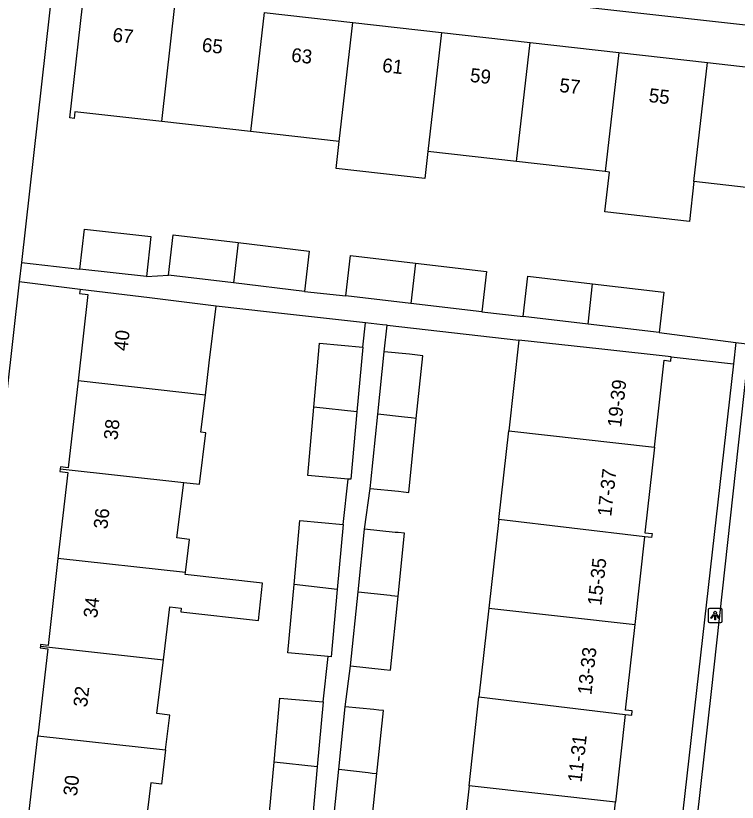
# Model space of a CAD drawing. Extents: x 161928 to 163055, y 386475 to 387428.
# Drawn here: x 162572 to 162623.7, y 387162.8 to 387219.1 of the extents above; entities that cross this region are included whole.
import ezdxf

# ---------------------------------------------------------------- set-up
doc = ezdxf.new("R2010")
doc.units = 0
for name, color, linetype in [('IMGEO_Lichtpunt', 7, 'Continuous'), ('IMGEO_Pand', 7, 'Continuous'), ('IMGEO_Pand_nummerreeks', 7, 'Continuous'), ('IMGEO_Rijbaan_lokaal_open', 7, 'Continuous'), ('IMGEO_Voetpad_open', 7, 'Continuous')]:
    doc.layers.add(name, color=color, linetype=linetype)

msp = doc.modelspace()

# ---------------------------------------------------------------- linework, layer by layer
at = {"layer": 'IMGEO_Lichtpunt'}
for p, q in [((162621.657, 387176.547), (162621.657, 387175.74)), ((162621.657, 387176.547), (162621.657, 387175.74)), ((162622.559, 387176.642), (162621.751, 387176.642)), ((162622.559, 387176.642), (162621.751, 387176.642)), ((162622.653, 387175.74), (162622.653, 387176.547)), ((162622.653, 387175.74), (162622.653, 387176.547)), ((162621.751, 387175.646), (162622.559, 387175.646)), ((162621.751, 387175.646), (162622.559, 387175.646))]:
    msp.add_line(p, q, dxfattribs=at)
for points in [[(162622.031, 387176.211), (162622.07, 387176.183), (162621.882, 387175.921), (162621.844, 387175.948), (162622.031, 387176.211)], [(162622.133, 387176.163), (162622.18, 387176.163), (162622.18, 387175.841), (162622.133, 387175.841), (162622.133, 387176.163)], [(162622.243, 387176.183), (162622.281, 387176.21), (162622.468, 387175.948), (162622.429, 387175.92), (162622.243, 387176.183)]]:
    msp.add_lwpolyline(points, dxfattribs=at)
msp.add_circle((162622.156, 387176.345), 0.0994, dxfattribs=at)
for centre, start, end in [((162621.751, 387176.547), 90, 180), ((162621.751, 387176.547), 90, 180), ((162622.559, 387176.547), 0, 90), ((162622.559, 387176.547), 0, 90), ((162621.751, 387175.74), 180, 270), ((162621.751, 387175.74), 180, 270), ((162622.559, 387175.74), 270, 0), ((162622.559, 387175.74), 270, 360)]:
    msp.add_arc(centre, 0.0946, start, end, dxfattribs=at)
at = {"layer": 'IMGEO_Pand'}
for points in [[(162582.479, 387211.548), (162576.229, 387212.253), (162576.176, 387211.779), (162575.865, 387211.814), (162576.94, 387221.347), (162577.231, 387221.314), (162577.172, 387220.79), (162583.44, 387220.083)], [(162582.479, 387211.548), (162583.44, 387220.083)], [(162589.8, 387219.366), (162588.838, 387210.831)], [(162589.8, 387219.366), (162596.16, 387218.649)], [(162595.198, 387210.114), (162596.16, 387218.649)], [(162596.16, 387218.649), (162602.52, 387217.932)], [(162602.52, 387217.932), (162601.558, 387209.397)], [(162602.52, 387217.932), (162608.879, 387217.214)], [(162607.917, 387208.68), (162608.879, 387217.214)], [(162608.879, 387217.214), (162615.239, 387216.497)], [(162615.239, 387216.497), (162614.277, 387207.962)], [(162615.239, 387216.497), (162621.599, 387215.78)], [(162620.637, 387207.245), (162621.599, 387215.78)], [(162621.599, 387215.78), (162627.868, 387215.073), (162627.934, 387215.652), (162628.23, 387215.619), (162628.176, 387215.143), (162631.137, 387214.801)], [(162588.838, 387210.831), (162582.479, 387211.548)], [(162595.198, 387210.114), (162588.838, 387210.831)], [(162601.558, 387209.397), (162601.34, 387207.463), (162594.98, 387208.18), (162595.198, 387210.114)], [(162607.917, 387208.68), (162601.558, 387209.397)], [(162614.277, 387207.962), (162607.917, 387208.68)], [(162620.637, 387207.245), (162620.316, 387204.399), (162614.249, 387205.083), (162614.57, 387207.929), (162614.277, 387207.962)], [(162629.642, 387201.585), (162626.686, 387201.918), (162627.148, 387206.015), (162626.827, 387206.051), (162626.882, 387206.541), (162620.637, 387207.245)], [(162576.601, 387200.975), (162576.923, 387203.847), (162581.684, 387203.313), (162581.362, 387200.441)], [(162582.953, 387200.531), (162583.295, 387203.424), (162587.942, 387202.875)], [(162587.942, 387202.875), (162587.616, 387199.98)], [(162587.942, 387202.875), (162593.048, 387202.271), (162592.705, 387199.378)], [(162595.668, 387199.056), (162596.01, 387201.949), (162600.657, 387201.4)], [(162600.657, 387201.4), (162600.331, 387198.505)], [(162600.657, 387201.4), (162605.763, 387200.796), (162605.42, 387197.903)], [(162581.362, 387200.441), (162576.601, 387200.975)], [(162587.616, 387199.98), (162582.953, 387200.531)], [(162608.383, 387197.581), (162608.725, 387200.474), (162613.372, 387199.925)], [(162576.614, 387199.521), (162576.578, 387199.225), (162577.17, 387199.153), (162576.467, 387192.959)], [(162586.375, 387198.322), (162581.577, 387198.911), (162576.614, 387199.521)], [(162592.705, 387199.378), (162587.616, 387199.98)], [(162613.046, 387197.03), (162613.372, 387199.925)], [(162613.372, 387199.925), (162618.478, 387199.321), (162618.135, 387196.428)], [(162600.331, 387198.505), (162595.668, 387199.056)], [(162605.42, 387197.903), (162600.331, 387198.505)], [(162585.592, 387191.944), (162585.875, 387194.247), (162586.375, 387198.322)], [(162613.046, 387197.03), (162608.383, 387197.581)], [(162618.135, 387196.428), (162613.046, 387197.03)], [(162593.372, 387191.079), (162593.785, 387195.67), (162596.886, 387195.391)], [(162608.077, 387195.891), (162607.35, 387189.387)], [(162619.01, 387194.683), (162614.041, 387195.232), (162608.077, 387195.891)], [(162596.886, 387195.391), (162596.467, 387190.735)], [(162597.965, 387190.569), (162598.427, 387195.055)], [(162600.725, 387190.262), (162601.189, 387194.77), (162600.812, 387194.809), (162600.233, 387194.869), (162598.427, 387195.055)], [(162617.804, 387188.217), (162618.491, 387194.441), (162618.977, 387194.387), (162619.01, 387194.683)], [(162576.467, 387192.959), (162575.76, 387186.733), (162575.198, 387186.802), (162575.181, 387186.662)], [(162585.592, 387191.944), (162576.467, 387192.959)], [(162584.038, 387185.677), (162585.165, 387185.552), (162585.618, 387189.235), (162585.265, 387189.278), (162585.592, 387191.944)], [(162595.833, 387185.924), (162592.932, 387186.185), (162593.372, 387191.079)], [(162596.467, 387190.735), (162593.372, 387191.079)], [(162596.467, 387190.735), (162596.032, 387185.906), (162595.833, 387185.924)], [(162597.418, 387185.254), (162597.439, 387185.463), (162597.464, 387185.7), (162597.965, 387190.569)], [(162600.725, 387190.262), (162600.348, 387190.304), (162599.869, 387190.357), (162597.965, 387190.569)], [(162597.418, 387185.254), (162599.44, 387185.046), (162599.803, 387185.009), (162600.181, 387184.97), (162600.725, 387190.262)], [(162606.638, 387183.026), (162607.35, 387189.387)], [(162607.35, 387189.387), (162617.804, 387188.217)], [(162617.804, 387188.217), (162617.126, 387182.078), (162617.631, 387182.022), (162617.599, 387181.731), (162617.11, 387181.785)], [(162575.181, 387186.662), (162575.157, 387186.469), (162575.722, 387186.399), (162575.023, 387180.24)], [(162575.181, 387186.662), (162584.038, 387185.677)], [(162584.173, 387179.222), (162584.464, 387181.593), (162583.551, 387181.705), (162584.038, 387185.677)], [(162591.953, 387178.356), (162592.366, 387182.948), (162595.467, 387182.669)], [(162595.467, 387182.669), (162595.048, 387178.012)], [(162606.638, 387183.026), (162605.927, 387176.666)], [(162617.11, 387181.785), (162606.638, 387183.026)], [(162596.543, 387177.847), (162597.005, 387182.333)], [(162599.416, 387177.527), (162599.88, 387182.036), (162599.419, 387182.084), (162599.203, 387182.106), (162597.005, 387182.333)], [(162616.415, 387175.492), (162617.11, 387181.785)], [(162575.023, 387180.24), (162574.313, 387173.989), (162573.775, 387174.055), (162573.761, 387173.94)], [(162584.173, 387179.222), (162575.023, 387180.24)], [(162582.58, 387172.959), (162583.048, 387176.769), (162583.859, 387176.669), (162583.827, 387176.408), (162589.4, 387175.788), (162589.699, 387178.466), (162584.156, 387179.083), (162584.173, 387179.222)], [(162594.408, 387173.202), (162591.513, 387173.463), (162591.953, 387178.356)], [(162595.048, 387178.012), (162591.953, 387178.356)], [(162595.048, 387178.012), (162594.613, 387173.184), (162594.408, 387173.202)], [(162595.996, 387172.532), (162596.543, 387177.847)], [(162596.543, 387177.847), (162598.839, 387177.591), (162598.955, 387177.578), (162599.416, 387177.527)], [(162595.996, 387172.532), (162598.41, 387172.284), (162598.872, 387172.236), (162599.416, 387177.527)], [(162605.927, 387176.666), (162605.216, 387170.306)], [(162605.927, 387176.666), (162616.415, 387175.492)], [(162615.701, 387169.048), (162616.178, 387168.995), (162616.213, 387169.308), (162615.738, 387169.361), (162616.415, 387175.492)], [(162573.761, 387173.94), (162573.746, 387173.819), (162574.286, 387173.752), (162573.579, 387167.522)], [(162573.761, 387173.94), (162582.58, 387172.959)], [(162582.743, 387166.503), (162583.05, 387169.006), (162582.109, 387169.121), (162582.58, 387172.959)], [(162590.523, 387165.638), (162590.936, 387170.229), (162594.037, 387169.95)], [(162604.504, 387163.946), (162605.216, 387170.306)], [(162605.216, 387170.306), (162615.701, 387169.048)], [(162594.037, 387169.95), (162593.618, 387165.294)], [(162595.162, 387165.122), (162595.624, 387169.608)], [(162597.897, 387164.817), (162598.361, 387169.326), (162598.026, 387169.36), (162597.675, 387169.396), (162595.624, 387169.608)], [(162615.701, 387169.048), (162615.008, 387162.771)], [(162572.341, 387161.219), (162572.356, 387161.338), (162572.87, 387161.281), (162573.579, 387167.522)], [(162573.579, 387167.522), (162582.743, 387166.503)], [(162582.743, 387166.503), (162582.441, 387164.046), (162581.691, 387164.138), (162581.211, 387160.233)], [(162592.983, 387160.483), (162590.083, 387160.744), (162590.523, 387165.638)], [(162593.618, 387165.294), (162590.523, 387165.638)], [(162593.618, 387165.294), (162593.183, 387160.465), (162592.983, 387160.483)], [(162594.614, 387159.807), (162595.162, 387165.122)], [(162594.614, 387159.807), (162596.785, 387159.584), (162597.017, 387159.56), (162597.352, 387159.525), (162597.897, 387164.817)], [(162595.162, 387165.122), (162597.266, 387164.887), (162597.562, 387164.854), (162597.897, 387164.817)], [(162604.504, 387163.946), (162603.793, 387157.585)], [(162615.008, 387162.771), (162604.504, 387163.946)], [(162614.773, 387156.356), (162614.795, 387156.554), (162614.327, 387156.606), (162615.008, 387162.771)]]:
    msp.add_lwpolyline(points, dxfattribs=at)
at = {"layer": 'IMGEO_Rijbaan_lokaal_open'}
msp.add_lwpolyline([(162615.681, 387116.438), (162617.974, 387135.782), (162621.885, 387170.7), (162624.436, 387193.809)], dxfattribs=at)
at = {"layer": 'IMGEO_Voetpad_open'}
for points in [[(162576.763, 387223.769), (162576.583, 387223.767), (162576.404, 387223.748), (162576.228, 387223.714), (162576.055, 387223.663), (162575.887, 387223.598), (162575.726, 387223.518), (162575.572, 387223.423), (162575.428, 387223.316), (162575.294, 387223.196), (162575.171, 387223.064), (162575.06, 387222.922), (162574.963, 387222.771), (162574.879, 387222.611), (162574.81, 387222.445), (162574.756, 387222.273), (162574.718, 387222.097), (162574.695, 387221.916), (162572.401, 387201.446)], [(162649.637, 387215.636), (162576.943, 387223.756), (162576.763, 387223.769)], [(162572.401, 387201.446), (162572.245, 387200.058)], [(162572.401, 387201.446), (162576.601, 387200.975)], [(162581.362, 387200.441), (162582.953, 387200.531)], [(162572.245, 387200.058), (162563.738, 387124.163)], [(162576.614, 387199.521), (162572.245, 387200.058)], [(162592.705, 387199.378), (162595.668, 387199.056)], [(162597.087, 387197.122), (162590.203, 387197.893), (162586.375, 387198.322)], [(162605.42, 387197.903), (162608.383, 387197.581)], [(162596.886, 387195.391), (162597.087, 387197.122)], [(162598.643, 387196.948), (162598.292, 387196.987), (162597.087, 387197.122)], [(162598.427, 387195.055), (162598.643, 387196.948)], [(162598.643, 387196.948), (162608.077, 387195.891)], [(162618.135, 387196.428), (162623.641, 387195.711)], [(162623.641, 387195.711), (162623.469, 387194.19)], [(162623.641, 387195.711), (162624.634, 387195.602)], [(162619.01, 387194.683), (162623.469, 387194.19)], [(162623.469, 387194.19), (162616.225, 387130.267)], [(162595.467, 387182.669), (162595.833, 387185.924)], [(162597.005, 387182.333), (162597.418, 387185.254)], [(162594.037, 387169.95), (162594.408, 387173.202)], [(162595.624, 387169.608), (162595.996, 387172.532)]]:
    msp.add_lwpolyline(points, dxfattribs=at)

# ---------------------------------------------------------------- texts
at = {"layer": 'IMGEO_Pand_nummerreeks'}
for s, rotation, p in [('67', 353.5659, (162578.897, 387217.295)), ('65', 353.5659, (162585.308, 387216.572)), ('63', 353.5659, (162591.718, 387215.849)), ('61', 353.5659, (162598.242, 387215.113)), ('59', 353.5659, (162604.539, 387214.403)), ('57', 353.5659, (162610.949, 387213.68)), ('55', 353.5657, (162617.36, 387212.957)), ('40', 83.5201, (162580.008, 387195.069)), ('19-39', 83.6396, (162615.416, 387189.598)), ('38', 83.5201, (162579.283, 387188.687)), ('17-37', 83.6396, (162614.703, 387183.205)), ('36', 83.5201, (162578.559, 387182.302)), ('15-35', 83.6396, (162613.99, 387176.813)), ('34', 83.5201, (162577.834, 387175.921)), ('13-33', 83.6396, (162613.278, 387170.421)), ('32', 83.5201, (162577.108, 387169.536)), ('11-31', 83.6396, (162612.577, 387164.142)), ('30', 83.5201, (162576.385, 387163.16))]:
    msp.add_text(s, height=1, rotation=rotation, dxfattribs=at).set_placement(p)

doc.saveas('drawing.dxf')
